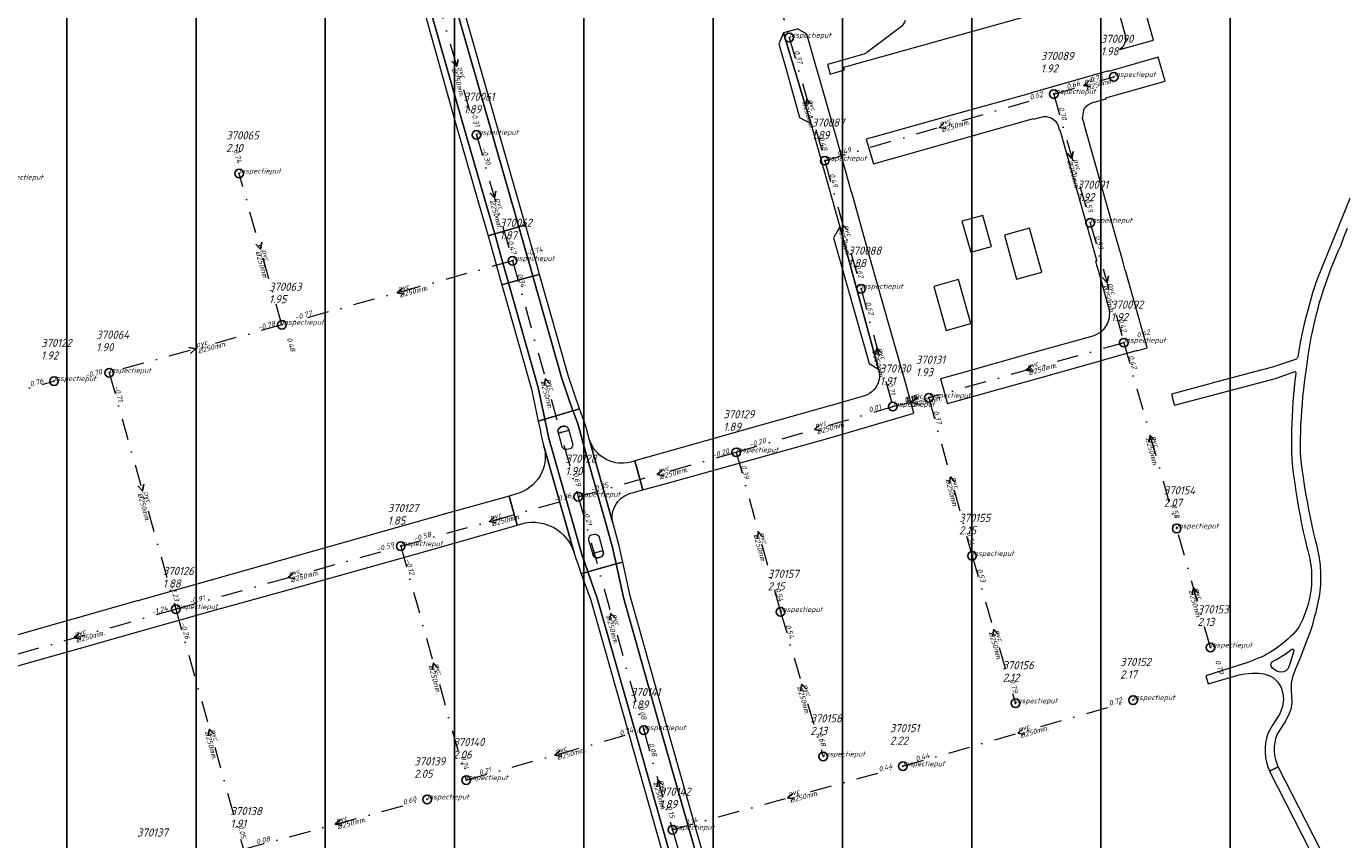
# Model space of a CAD drawing. Extents: x 148869 to 161638, y 453607 to 469810.
# Tile 539 of 656: x 156708 to 157014, y 462894 to 463083. Entities that reach past the tile are written whole.
import ezdxf

# ---------------------------------------------------------------- set-up
doc = ezdxf.new("R2010")
doc.units = 0
doc.header["$PDMODE"] = 32
doc.header["$PDSIZE"] = 2
doc.linetypes.add('RI-VWA', pattern=[11, 5, -3, 0, -3])
doc.layers.get('0').update_dxf_attribs({"linetype": 'CONTINUOUS'})
doc.layers.get('DEFPOINTS').update_dxf_attribs({"linetype": 'CONTINUOUS'})
doc.layers.add('2024 hatch', color=160, linetype='CONTINUOUS')
for name, color, linetype, lineweight in [('B-OI-RI-STROOMRICHTING-S', 252, 'CONTINUOUS', 25), ('B-OI-RI-VWA-BOB-T18', 34, 'CONTINUOUS', 18), ('B-OI-RI-VWA-DIAMETER-T18', 34, 'CONTINUOUS', 18), ('B-OI-RI-VWA-MATERIAAL-T18', 34, 'CONTINUOUS', 18), ('B-OI-RI-VWA_PUTDEKSELHOOGTE-T25', 34, 'CONTINUOUS', 25), ('B-OI-RI-VWA_PUTNUMMER-T25', 34, 'CONTINUOUS', 25), ('B-OI-RI-VWA_RIOOLPUT-S', 34, 'CONTINUOUS', 25), ('B-OI-RI-VWA_TRANSPORTLEIDING-G', 34, 'RI-VWA', 18), ('B-RO-VH-VERHARDING_ASFALT-GV', 251, 'CONTINUOUS', 18), ('B-RO-VH-VERHARDING_TEGEL_RUBBER-GV', 251, 'CONTINUOUS', 18)]:
    doc.layers.add(name, color=color, linetype=linetype, lineweight=lineweight)
doc.styles.add('NLCS-ISO-M500-T18_CURSIEF', font='NLCS-ISO.ttf', dxfattribs={"oblique": 15, "height": 0.9})
doc.styles.add('NLCS-ISO-M750-T25_CURSIEF', font='NLCS-ISO.ttf', dxfattribs={"oblique": 15, "height": 1.875})

# ---------------------------------------------------------------- blocks, each defined once
blk = doc.blocks.new('ACMAP_ANN_TEMPLATE_vwa-diam')
at = {"color": 0, "linetype": 'ByBlock', "style": 'NLCS-ISO-M500-T18_CURSIEF', "oblique": 15}
blk.add_attdef('vwa-diam', (0.3, -1.3), '', height=1.2, dxfattribs=at)
blk = doc.blocks.new('ACMAP_ANN_TEMPLATE_vwa-materiaal')
at = {"color": 0, "linetype": 'ByBlock', "style": 'NLCS-ISO-M500-T18_CURSIEF', "oblique": 15}
blk.add_attdef('vwa-mat', (0.3, 0.2), '', height=1.2, dxfattribs=at)
blk = doc.blocks.new('ACMAP_ANN_TEMPLATE_vwa-nap-l')
at = {"color": 0, "linetype": 'ByBlock', "style": 'NLCS-ISO-M500-T18_CURSIEF', "oblique": 15}
blk.add_attdef('vwa-nap-l', (3.3, 0.2), '', height=1.2, dxfattribs=at)
blk = doc.blocks.new('ACMAP_ANN_TEMPLATE_vwa-nap-r')
at = {"color": 0, "linetype": 'ByBlock', "style": 'NLCS-ISO-M500-T18_CURSIEF', "oblique": 15}
blk.add_attdef('vwa-nap-r', (-5.6, 0.2), '', height=1.2, dxfattribs=at)
blk = doc.blocks.new('ACMAP_ANN_TEMPLATE_type knoop')
at = {"layer": 'DEFPOINTS', "style": 'NLCS-ISO-M500-T18_CURSIEF', "oblique": 15}
blk.add_attdef('type_knoop', (0, 0), '', height=1.2, dxfattribs=at)
blk = doc.blocks.new('ACMAP_ANN_TEMPLATE_vwa-puth')
at = {"color": 0, "linetype": 'ByBlock', "style": 'NLCS-ISO-M750-T25_CURSIEF', "oblique": 15}
blk.add_attdef('vwa-puth', (-3, 5), '', height=1.88, dxfattribs=at)
blk = doc.blocks.new('ACMAP_ANN_TEMPLATE_vwa-putnr')
at = {"color": 0, "linetype": 'ByBlock', "style": 'NLCS-ISO-M750-T25_CURSIEF', "oblique": 15}
blk.add_attdef('vaw-putnr', (-3, 7.9), '', height=1.88, dxfattribs=at)

msp = doc.modelspace()

# ---------------------------------------------------------------- hatches: boundary and pattern name
at = {"layer": '2024 hatch'}
h = msp.add_hatch(dxfattribs=at)
h.set_pattern_fill('ANSI31', color=256, scale=29.988, angle=45)
h.set_pattern_definition([(90, (0, 0), (-29.988, 0), [])])
h.paths.add_polyline_path([(155468.24, 462509.2), (155430.3, 462608.99), (155317.39, 462696.7), (155326.79, 462885.8), (155421.55, 463128.67), (155681.88, 463221.51), (155808.81, 463270.9), (155858.2, 463353.96), (156235.32, 463468.35), (156395.06, 463466.8), (156874.43, 463576.88), (157060.31, 463303.94), (157149.74, 462870.77), (157067.92, 462815.11), (157047.81, 462789.79), (157071.17, 462711.57), (156936.5, 462350.7), (156856.27, 462251.62), (156803.36, 462113.22), (156627.76, 461893.96), (156524.84, 461717.19), (156312.22, 461660.25), (156176.03, 461568.49), (155937.87, 461968.15)])

# ---------------------------------------------------------------- linework, layer by layer
at = {"layer": 'B-OI-RI-STROOMRICHTING-S', "color": 251}
for points in [[(156808.07, 463074.96), (156807.77, 463073.38), (156806.67, 463074.56)], [(156954.4, 463070.02), (156953.21, 463068.93), (156954.8, 463068.63)], [(156890.1, 463064.57), (156889.01, 463065.75), (156888.71, 463064.17)], [(156920.86, 463060.3), (156919.68, 463059.2), (156921.27, 463058.92)], [(156950.79, 463053.59), (156950.48, 463052.01), (156949.39, 463053.19)], [(156816.83, 463044.43), (156816.54, 463042.84), (156815.45, 463044.03)], [(156898.42, 463035.42), (156897.33, 463036.61), (156897.04, 463035.03)], [(156762.55, 463032.52), (156762.26, 463030.94), (156761.17, 463032.13)], [(156958.92, 463024.73), (156958.61, 463023.15), (156957.52, 463024.34)], [(156795.17, 463021.88), (156793.98, 463020.8), (156795.55, 463020.49)], [(156745.61, 463008.12), (156747.18, 463007.81), (156745.99, 463006.73)], [(156906.3, 463006.87), (156905.23, 463008.07), (156904.92, 463006.49)], [(156941.07, 463003.91), (156939.89, 463002.83), (156941.46, 463002.53)], [(156829.42, 462999.66), (156828.35, 463000.85), (156828.04, 462999.27)], [(156914.42, 462996.54), (156913.1, 462995.41), (156914.8, 462995.02)], [(156891.95, 462990.18), (156890.77, 462989.09), (156892.36, 462988.8)], [(156969.73, 462986.49), (156968.64, 462987.68), (156968.33, 462986.1)], [(156855.48, 462979.71), (156854.29, 462978.63), (156855.88, 462978.33)], [(156735.17, 462976.39), (156734.88, 462974.81), (156733.79, 462976)], [(156923.35, 462976.89), (156922.27, 462978.08), (156921.96, 462976.51)], [(156816.55, 462968.82), (156815.36, 462967.74), (156816.95, 462967.44)], [(156878.83, 462964.06), (156877.76, 462965.26), (156877.45, 462963.68)], [(156769.88, 462955.78), (156768.67, 462954.7), (156770.27, 462954.39)], [(156979.77, 462951.12), (156978.67, 462952.31), (156978.38, 462950.73)], [(156844.64, 462945.2), (156843.55, 462946.4), (156843.24, 462944.81)], [(156720.17, 462941.78), (156718.98, 462940.69), (156720.57, 462940.39)], [(156933.42, 462941.46), (156932.33, 462942.64), (156932.05, 462941.05)], [(156803.45, 462933.66), (156802.36, 462934.85), (156802.05, 462933.27)], [(156888.93, 462928.78), (156887.83, 462929.96), (156887.55, 462928.38)], [(156751.52, 462918.33), (156750.45, 462919.52), (156750.14, 462917.94)], [(156939.12, 462919.69), (156937.95, 462918.6), (156939.52, 462918.31)], [(156831.73, 462914.59), (156830.55, 462913.51), (156832.12, 462913.2)], [(156855.55, 462906.57), (156854.46, 462907.75), (156854.17, 462906.17)], [(156885.71, 462904.63), (156884.52, 462903.55), (156886.1, 462903.24)], [(156780.79, 462898.52), (156779.58, 462897.44), (156781.17, 462897.13)]]:
    msp.add_lwpolyline(points, dxfattribs=at)
at = {"layer": 'B-OI-RI-VWA_RIOOLPUT-S'}
for p in [(156884.9, 463080.03), (156960.18, 463070.92), (156946.26, 463066.94), (156812.36, 463057.47), (156893.12, 463051.47), (156757.28, 463048.5), (156954.72, 463037.07), (156820.72, 463028.22), (156901.55, 463021.75), (156767.23, 463013.38), (156962.51, 463009.23), (156714.35, 463000.32), (156727.15, 463002.24), (156908.93, 462994.39), (156917.26, 462996.43), (156872.62, 462983.78), (156835.97, 462973.48), (156974.77, 462966.13), (156794.77, 462962.01), (156927.3, 462959.74), (156742.6, 462947.38), (156882.89, 462946.74), (156982.6, 462938.49), (156937.37, 462925.53), (156964.65, 462926.28), (156851.14, 462919.31), (156892.79, 462913.18), (156911.25, 462910.92), (156809.96, 462907.7), (156800.89, 462903.23), (156857.8, 462896.19)]:
    msp.add_point(p, dxfattribs=at)
at = {"layer": 'B-OI-RI-VWA_TRANSPORTLEIDING-G', "color": 251}
for p, q in [((156876.26, 463110.27), (156884.9, 463080.03)), ((156803.19, 463089.29), (156812.36, 463057.47)), ((156884.9, 463080.03), (156893.12, 463051.47)), ((156946.26, 463066.94), (156960.18, 463070.92)), ((156893.12, 463051.47), (156946.26, 463066.94)), ((156946.26, 463066.94), (156954.72, 463037.07)), ((156812.36, 463057.47), (156820.72, 463028.22)), ((156893.12, 463051.47), (156901.55, 463021.75)), ((156767.23, 463013.38), (156757.28, 463048.5)), ((156954.72, 463037.07), (156962.51, 463009.23)), ((156820.72, 463028.22), (156767.23, 463013.38)), ((156820.72, 463028.22), (156835.97, 462973.48)), ((156901.55, 463021.75), (156908.93, 462994.39)), ((156767.23, 463013.38), (156727.15, 463002.24)), ((156962.51, 463009.23), (156917.26, 462996.43)), ((156962.51, 463009.23), (156974.77, 462966.13)), ((156727.15, 463002.24), (156742.6, 462947.38)), ((156679.57, 462990.55), (156714.35, 463000.32)), ((156908.93, 462994.39), (156917.26, 462996.43)), ((156917.26, 462996.43), (156927.3, 462959.74)), ((156872.62, 462983.78), (156908.93, 462994.39)), ((156835.97, 462973.48), (156872.62, 462983.78)), ((156872.62, 462983.78), (156882.89, 462946.74)), ((156794.77, 462962.01), (156835.97, 462973.48)), ((156835.97, 462973.48), (156851.14, 462919.31)), ((156982.6, 462938.49), (156974.77, 462966.13)), ((156742.6, 462947.38), (156794.77, 462962.01)), ((156794.77, 462962.01), (156809.96, 462907.7)), ((156927.3, 462959.74), (156937.37, 462925.53)), ((156695.37, 462934), (156742.6, 462947.38)), ((156742.6, 462947.38), (156758.29, 462891.66)), ((156882.89, 462946.74), (156892.79, 462913.18)), ((156911.25, 462910.92), (156964.65, 462926.28)), ((156809.96, 462907.7), (156851.14, 462919.31)), ((156851.14, 462919.31), (156857.8, 462896.19)), ((156857.8, 462896.19), (156911.25, 462910.92)), ((156758.29, 462891.66), (156800.89, 462903.23)), ((156857.8, 462896.19), (156864.47, 462873))]:
    msp.add_line(p, q, dxfattribs=at)
at = {"layer": 'B-RO-VH-VERHARDING_ASFALT-GV', "flags": 128}
for points in [[(156823.71, 463036.58), (156823.45, 463037.49), (156811.83, 463078.11), (156798.94, 463123.31), (156798.47, 463130.71), (156797.93, 463137.36), (156794.32, 463150.35), (156790.04, 463155.91), (156789.49, 463157.83), (156787.95, 463157.39), (156788.51, 463155.47), (156790.73, 463147.45)], [(156782.22, 463155.77), (156780.68, 463155.33), (156782.65, 463148.37), (156782.7, 463139.02), (156786.01, 463127.64), (156790.08, 463122.05), (156793.77, 463109.32), (156795.04, 463104.91), (156807.44, 463060.47), (156812.83, 463041.72), (156815.08, 463034.04), (156816.61, 463034.49), (156814.37, 463042.16), (156808.98, 463060.91), (156800.63, 463090.21), (156791.36, 463123.87)], [(156793.51, 463137.93), (156797.4, 463122.87), (156810.3, 463077.67), (156822.17, 463036.14), (156822.17, 463036.12), (156823.71, 463036.58)], [(156800.63, 463090.21), (156808.98, 463060.91), (156814.37, 463042.16), (156816.61, 463034.49), (156822.17, 463036.12), (156822.17, 463036.14), (156810.3, 463077.67), (156797.4, 463122.87)], [(156902.17, 463076.17), (156893.78, 463073.76), (156894.4, 463071.56), (156897.47, 463072.44), (156897.72, 463072.52), (156897.55, 463073.14), (156958.03, 463090.11), (156958.16, 463089.63)], [(156961.62, 463077.31), (156969.41, 463079.42), (156968.56, 463082.46), (156967.71, 463085.49), (156966.87, 463088.53), (156966.02, 463091.56)], [(156960.94, 463087.34), (156962.81, 463080.59)], [(156902.37, 462996.86), (156897.03, 462995.35), (156896.78, 462995.27), (156874.21, 462988.89), (156868.58, 462987.3), (156849.06, 462981.77), (156850.94, 462975.07), (156856.37, 462976.52), (156868.05, 462979.76), (156879.94, 462983.15), (156894.1, 462987.08), (156910.94, 462992.02), (156913.83, 462992.84), (156911.93, 462999.67), (156911.39, 463001.6), (156910.38, 463005.12), (156904.77, 463024.91), (156903.39, 463029.86), (156899.4, 463044.05), (156899.38, 463044.11), (156898.83, 463046.09), (156895.68, 463057.3), (156895.3, 463058.65), (156893.99, 463063.26), (156889.31, 463079.77), (156889.02, 463080.85), (156886.98, 463082.03), (156886.95, 463082.04), (156883.55, 463081.16), (156889.91, 463060.08), (156896.64, 463036.08), (156905.62, 463003.08), (156905.76, 463002.63)], [(156910.94, 463082.6), (156902.93, 463076.58)], [(156955.6, 463065.04), (156958.4, 463065.82), (156958.34, 463066.02), (156972.07, 463069.91), (156970.5, 463075.46), (156962.76, 463073.27), (156958.97, 463072.2), (156958.95, 463072.29), (156947.87, 463069.16), (156943.25, 463067.86), (156943.16, 463067.84), (156943.18, 463067.76), (156941.65, 463067.34), (156940.44, 463067.01), (156923.16, 463062.2), (156907.24, 463057.71), (156902.78, 463056.45), (156904.44, 463050.71), (156904.45, 463050.71), (156924.41, 463056.37), (156941.55, 463061.29), (156941.6, 463061.09), (156942.16, 463061.27), (156943.33, 463061.6)], [(156967.96, 463008.04), (156967.95, 463008.09), (156962.89, 463026.01), (156962.85, 463026), (156962.45, 463027.51), (156962.02, 463028.96), (156961.2, 463031.93), (156961.21, 463031.93), (156961.15, 463032.15), (156953.3, 463059.91), (156953.36, 463059.93), (156952.96, 463061.24), (156953.29, 463063.49)], [(156947.25, 463059.6), (156947.54, 463058.59), (156947.64, 463058.62), (156956.25, 463028.16), (156955.96, 463028.16), (156956.2, 463027.25), (156956.6, 463025.84), (156958.73, 463018.14), (156958.86, 463017.67)], [(157014.95, 463042.72), (157007.2, 463023.58), (157006.74, 463022.17), (157006.3, 463020.76), (157005.88, 463019.35), (157005.47, 463017.92), (157005.08, 463016.5), (157004.72, 463015.07), (157004.37, 463013.63), (157004.04, 463012.19), (157003.73, 463010.74), (157003.45, 463009.29), (157003.17, 463007.84), (157002.92, 463006.38), (157002.93, 463006.23), (157002.92, 463006.07), (157002.88, 463005.92), (157002.82, 463005.78), (157002.74, 463005.65), (157002.64, 463005.52), (157002.53, 463005.42), (156996.98, 463003.53), (156996.08, 463003.29), (156996.07, 463003.33), (156995.27, 463003.1), (156994.31, 463002.83), (156983.56, 463000), (156981.27, 462999.4), (156973.54, 462997.28), (156974.13, 462995.19), (156974.27, 462994.71), (156997.71, 463000.88), (157002.25, 463002.52), (157002.32, 463002.48), (157002.39, 463002.1), (157002.19, 463000.45), (157002.02, 462998.79), (157001.87, 462997.14), (157001.74, 462995.48), (157001.63, 462993.82), (157001.54, 462992.16), (157001.47, 462990.5), (157001.43, 462988.83), (157001.4, 462987.17), (157001.4, 462985.51), (157001.42, 462983.84), (157001.46, 462982.18), (157001.67, 462980.3), (157001.9, 462978.42), (157002.15, 462976.54), (157002.43, 462974.67), (157002.73, 462972.8), (157003.05, 462970.93), (157003.39, 462969.07), (157003.76, 462967.21), (157004.14, 462965.35), (157004.55, 462963.5), (157004.98, 462961.66), (157005.18, 462961.01), (157005.36, 462960.35), (157005.51, 462959.69), (157005.65, 462959.02), (157005.77, 462958.35), (157005.87, 462957.68), (157005.95, 462957), (157006.01, 462956.32), (157006.05, 462955.64), (157006.07, 462954.96), (157006.07, 462954.28), (157006.05, 462953.6), (157006.01, 462952.92), (157005.95, 462952.24), (157005.87, 462951.57), (157005.77, 462950.89), (157005.65, 462950.22), (157005.51, 462949.56), (157005.35, 462948.89), (157005.17, 462948.24), (157004.98, 462947.59), (157004.76, 462946.94), (157004.52, 462946.3), (157004.27, 462945.67), (157004, 462945.05), (157003.71, 462944.43), (157003.4, 462943.82), (157003.07, 462943.23), (157002.73, 462942.64), (157002.22, 462942.08), (157001.69, 462941.53), (157001.15, 462941), (157000.6, 462940.48), (157000.03, 462939.98), (156999.45, 462939.49), (156998.86, 462939.02), (156998.26, 462938.56), (156997.64, 462938.12), (156997.01, 462937.7), (156996.37, 462937.29), (156995.72, 462936.91), (156995.06, 462936.53), (156994.37, 462936.26), (156993.67, 462935.97), (156992.94, 462935.67), (156992.32, 462935.41), (156991.64, 462935.15), (156990.92, 462934.88), (156990.76, 462934.83), (156981.51, 462931.92)], [(156998.12, 462918.31), (156999.75, 462920.91), (157000.83, 462923), (157001.38, 462924.5), (157001.54, 462925.77), (157001.46, 462927.07), (157001.44, 462928.67), (157001.42, 462930.17), (157001.75, 462931.69), (157002.42, 462933.61), (157003.57, 462936.29), (157004.57, 462938.99), (157005.78, 462942.23), (157006.35, 462943.82), (157006.76, 462945.49), (157006.93, 462946.05), (157007.09, 462946.62), (157007.23, 462947.19), (157007.35, 462947.77), (157007.53, 462948.52), (157007.69, 462949.28), (157007.83, 462950.04), (157007.95, 462950.81), (157008.05, 462951.58), (157008.13, 462952.35), (157008.18, 462953.12), (157008.22, 462953.9), (157008.24, 462954.67), (157008.23, 462955.45), (157008.21, 462956.23), (157008.16, 462957), (157008.1, 462957.77), (157008.01, 462958.54), (157007.9, 462959.31), (157007.77, 462960.08), (157007.62, 462960.84), (157007.45, 462961.59), (157007.27, 462962.35), (157007.05, 462963.09), (157006.62, 462964.94), (157006.2, 462966.79), (157005.81, 462968.65), (157005.44, 462970.51), (157005.09, 462972.38), (157004.76, 462974.25), (157004.46, 462976.12), (157004.17, 462978), (157003.91, 462979.88), (157003.67, 462981.77), (157003.46, 462983.65), (157003.46, 462985.29), (157003.49, 462986.93), (157003.54, 462988.57), (157003.6, 462990.2), (157003.69, 462991.84), (157003.8, 462993.47), (157003.92, 462995.11), (157004.07, 462996.74), (157004.24, 462998.37), (157004.43, 463000), (157004.64, 463001.62), (157004.87, 463003.24), (157005.12, 463004.86), (157005.31, 463006.25), (157005.52, 463007.64), (157005.75, 463009.02), (157006, 463010.4), (157006.27, 463011.77), (157006.56, 463013.15), (157006.87, 463014.51), (157007.21, 463015.87), (157007.56, 463017.23), (157007.94, 463018.58), (157008.33, 463019.92), (157008.75, 463021.26), (157009.19, 463022.59), (157009.65, 463023.92), (157010.12, 463025.23), (157010.62, 463026.54), (157011.14, 463027.85), (157011.68, 463029.14), (157012.24, 463030.43), (157012.82, 463031.7), (157013.58, 463033.75), (157014.37, 463035.79)], [(156955.34, 463010.76), (156942.2, 463007.07), (156924.76, 463002.18), (156920.02, 463000.86), (156919.96, 463000.86), (156921.58, 462995.07), (156921.61, 462995.08), (156943.85, 463001.31), (156957.91, 463005.25), (156958.87, 463005.52), (156965.48, 463007.38), (156965.74, 463007.45), (156967.94, 463008.03), (156967.96, 463008.04)], [(156829.22, 462986.79), (156836.55, 462960.88), (156836.87, 462959.87), (156837.38, 462958.39), (156838.17, 462956.12), (156838.21, 462956.02), (156844.74, 462957.87), (156844.72, 462957.97), (156844.21, 462960.33), (156843.92, 462961.72), (156842.56, 462966.52), (156837.06, 462986.17), (156836.27, 462989.06), (156835.68, 462990.89), (156834.75, 462993.35), (156834.73, 462993.44), (156828.22, 462991.48), (156828.24, 462991.36), (156828.78, 462988.95)], [(156844.03, 462967.24), (156843.99, 462967.38), (156838.6, 462986.6), (156837.8, 462989.52), (156837.2, 462991.41), (156836.26, 462993.9), (156834.73, 462993.44), (156834.75, 462993.35), (156835.68, 462990.89), (156836.27, 462989.06), (156837.06, 462986.17), (156842.56, 462966.52), (156843.92, 462961.72), (156844.21, 462960.33), (156844.72, 462957.97), (156844.74, 462957.87), (156846.28, 462958.3), (156845.77, 462960.66), (156845.48, 462962.1), (156844.1, 462966.96)], [(156828.78, 462988.95), (156828.24, 462991.36), (156828.22, 462991.48), (156826.68, 462991.02), (156827.2, 462988.68)], [(156831.34, 462988.21), (156833.77, 462988.93), (156833.71, 462989.14)], [(156832.49, 462989.82), (156831.97, 462989.69)], [(156831.97, 462989.69), (156832.49, 462989.82)], [(156833.71, 462989.14), (156833.77, 462988.93), (156834.57, 462986.11)], [(156827.77, 462986.07), (156828, 462985.19), (156828, 462985.18), (156835.01, 462960.44), (156835.02, 462960.42), (156835.02, 462960.41), (156835.35, 462959.36), (156835.87, 462957.86), (156836.67, 462955.59), (156838.21, 462956.02), (156838.17, 462956.12), (156837.38, 462958.39), (156836.87, 462959.87), (156836.55, 462960.88), (156829.22, 462986.79)], [(156831.29, 462988.41), (156831.34, 462988.21)], [(156832.26, 462985), (156832.14, 462985.41), (156831.34, 462988.21), (156831.29, 462988.41)], [(156834.57, 462986.11), (156834.66, 462985.78)], [(156838.6, 462986.6), (156843.99, 462967.38)], [(156835.01, 462960.44), (156828, 462985.18)], [(156834, 462984.56), (156833.34, 462984.41)], [(156848.43, 462974.35), (156850.94, 462975.07), (156849.06, 462981.77), (156848.13, 462981.51), (156847.32, 462981.36), (156846.49, 462981.26)], [(156753.22, 462947.59), (156753.26, 462947.6), (156769.84, 462952.18), (156802.62, 462961.38), (156821.76, 462966.87), (156819.91, 462973.59), (156806.21, 462969.81), (156751.56, 462954.32)], [(156822.39, 462974.38), (156821.44, 462974.03), (156819.91, 462973.59)], [(156819.91, 462973.59), (156821.76, 462966.87), (156823.67, 462967.39), (156824.21, 462967.49)], [(156839.06, 462964.63), (156839.69, 462964.78)], [(156840.79, 462964.16), (156840.89, 462963.79), (156841.7, 462960.95), (156841.77, 462960.69)], [(156839.39, 462960.08), (156839.34, 462960.26), (156838.52, 462963.11), (156838.4, 462963.55)], [(156841.77, 462960.69), (156841.7, 462960.95), (156839.34, 462960.26)], [(156839.34, 462960.26), (156839.39, 462960.08)], [(156840.59, 462959.28), (156841.03, 462959.42)], [(156841.03, 462959.42), (156840.59, 462959.28)], [(156750.48, 462954.02), (156742.03, 462951.64), (156733.78, 462949.32), (156733.64, 462949.28), (156688.25, 462936.38), (156658.26, 462927.93), (156659.8, 462921.22), (156720.22, 462938.23), (156736.53, 462942.91), (156743.92, 462944.98), (156753.22, 462947.59)], [(156981.51, 462931.92), (156982.06, 462930.03), (156989.26, 462932.15), (156990.49, 462932.34), (156991.38, 462932.42), (156992.29, 462932.5), (156993.75, 462932.55), (156995.01, 462932.33), (156996.37, 462931.9), (156997.23, 462931.46), (156998.22, 462930.43), (156998.99, 462929.17), (156999.39, 462927.79), (156999.54, 462926.45), (156999.32, 462924.8), (156998.71, 462923.1), (156997.01, 462920.46), (156995.94, 462918.51)], [(156996.3, 462909.75), (156998.35, 462910.79)]]:
    msp.add_lwpolyline(points, dxfattribs=at)
at = {"layer": 'B-RO-VH-VERHARDING_ASFALT-GV'}
for points in [[(156911.81, 463083.98, -0.088422), (156910.94, 463082.6)], [(156962.81, 463080.59, -0.209464), (156962.41, 463078.14)], [(156962.41, 463078.14, -0.093026), (156961.62, 463077.31)], [(156902.93, 463076.58, -0.085994), (156902.17, 463076.17)], [(156953.29, 463063.49, -0.187194), (156955.6, 463065.04)], [(156943.33, 463061.6, -0.399108), (156947.25, 463059.6)], [(156958.86, 463017.67, -0.425621), (156955.34, 463010.76)], [(156905.76, 463002.63, -0.106161), (156905.7, 463000.49)], [(156905.7, 463000.49, -0.256759), (156902.37, 462996.86)], [(156827.2, 462988.68, 0.040701), (156827.77, 462986.07)], [(156828.78, 462988.95, 0.037492), (156829.22, 462986.79)], [(156829.22, 462986.79, -0.037492), (156828.78, 462988.95)], [(156831.97, 462989.69, 0.4081), (156831.29, 462988.41)], [(156831.29, 462988.41, -0.4081), (156831.97, 462989.69)], [(156833.71, 462989.14, 0.4149), (156832.49, 462989.82)], [(156832.49, 462989.82, -0.4149), (156833.71, 462989.14)], [(156834.66, 462985.78, -0.355689), (156834, 462984.56)], [(156841.94, 462982.42, -0.174916), (156838.6, 462986.6)], [(156828, 462985.18, -0.172563), (156827.53, 462979.17)], [(156833.34, 462984.41, -0.358251), (156832.26, 462985)], [(156846.49, 462981.26, -0.152536), (156841.94, 462982.42)], [(156827.53, 462979.17, -0.202904), (156822.39, 462974.38)], [(156844.82, 462971.89, -0.195189), (156848.43, 462974.35)], [(156843.99, 462967.38, -0.205461), (156844.82, 462971.89)], [(156824.21, 462967.49, -0.185175), (156831.2, 462965.72)], [(156844.1, 462966.96, -0.028858), (156844.03, 462967.24)], [(156831.2, 462965.72, -0.166238), (156835.01, 462960.44)], [(156838.4, 462963.55, -0.36667), (156839.06, 462964.63)], [(156839.69, 462964.78, -0.342289), (156840.79, 462964.16)], [(156839.39, 462960.08, 0.431099), (156840.59, 462959.28)], [(156840.59, 462959.28, -0.431099), (156839.39, 462960.08)], [(156841.03, 462959.42, 0.409636), (156841.77, 462960.69)], [(156841.77, 462960.69, -0.409636), (156841.03, 462959.42)], [(156751.56, 462954.32, -0.051649), (156750.48, 462954.02)], [(156995.94, 462918.51, 0.19094), (156996.3, 462909.75)], [(156998.35, 462910.79, -0.207742), (156998.12, 462918.31)]]:
    msp.add_lwpolyline(points, format="xyb", dxfattribs=at)
at = {"layer": 'B-RO-VH-VERHARDING_ASFALT-GV', "flags": 128}
for points in [[(156889.91, 463060.08), (156883.55, 463081.16), (156882.48, 463078.59), (156884.26, 463072.41), (156887.31, 463061.52)], [(156818.26, 463022.69), (156819.8, 463023.11), (156819.8, 463023.13), (156819.17, 463025.27), (156818.25, 463028.52), (156817.28, 463031.97), (156816.62, 463034.47), (156816.61, 463034.49), (156815.08, 463034.04), (156815.74, 463031.55), (156817.63, 463024.83)], [(156822.17, 463036.12), (156816.61, 463034.49), (156816.62, 463034.47), (156817.28, 463031.97), (156818.25, 463028.52), (156819.17, 463025.27), (156819.8, 463023.13), (156819.8, 463023.11), (156825.43, 463024.66), (156824.78, 463026.92), (156823.88, 463030.1), (156822.88, 463033.63)], [(156823.71, 463036.58), (156822.17, 463036.12), (156822.88, 463033.63), (156823.88, 463030.1), (156824.78, 463026.92), (156825.43, 463024.66), (156826.97, 463025.09), (156826.32, 463027.36), (156824.42, 463034.07)], [(156905.62, 463003.08), (156896.64, 463036.08), (156895.19, 463033.59), (156903.43, 463004.37)], [(156819.8, 463023.11), (156818.26, 463022.69), (156825.09, 462998.46), (156826.68, 462991.02), (156828.22, 462991.48), (156826.65, 462998.85)], [(156819.8, 463023.11), (156826.65, 462998.85), (156828.22, 462991.48), (156834.73, 462993.44), (156832.15, 463000.93), (156825.43, 463024.65), (156825.43, 463024.66)], [(156836.26, 462993.9), (156833.68, 463001.41), (156826.97, 463025.09), (156825.43, 463024.66), (156825.43, 463024.65), (156832.15, 463000.93), (156834.73, 462993.44)], [(156872, 462859.54), (156873.54, 462859.97), (156872.47, 462863.77), (156866.98, 462883.37), (156856.37, 462920.8), (156847.97, 462950.45), (156846.28, 462958.3), (156844.74, 462957.87), (156846.42, 462950.06), (156854.83, 462920.36), (156865.45, 462882.93), (156870.97, 462863.19)], [(156864.86, 462857.54), (156866.4, 462857.97), (156865.32, 462861.8), (156859.64, 462881.9), (156849.21, 462918.77), (156840.38, 462949.95), (156838.21, 462956.02), (156836.67, 462955.59), (156838.85, 462949.46), (156847.67, 462918.33), (156858.1, 462881.46)], [(156854.83, 462920.36), (156846.42, 462950.06), (156844.74, 462957.87), (156838.21, 462956.02), (156840.38, 462949.95), (156849.21, 462918.77), (156859.64, 462881.9), (156865.32, 462861.8), (156870.97, 462863.19), (156865.45, 462882.93)], [(156997.02, 462935.21), (156997.9, 462935.67), (157000.18, 462937.1), (157001.5, 462938.09), (157001.77, 462938.07), (157001.95, 462937.94), (157001.95, 462937.7), (157001.52, 462936.18), (157001.05, 462934.65), (157000.62, 462933.64), (157000.18, 462933.13), (156999.63, 462932.86), (156999, 462932.77), (156998.47, 462932.8), (156998, 462932.97), (156997.02, 462933.68), (156996.69, 462934.11), (156996.64, 462934.54), (156996.73, 462934.9)], [(156998.35, 462910.79), (156996.3, 462909.75), (157007.66, 462887.51), (157009.71, 462888.55)]]:
    msp.add_lwpolyline(points, close=True, dxfattribs=at)
at = {"layer": 'B-RO-VH-VERHARDING_TEGEL_RUBBER-GV', "flags": 128}
for points in [[(156931.82, 463031.55), (156929.79, 463038.77), (156924.97, 463037.43), (156927.01, 463030.22)], [(156937.64, 463023.98), (156943.47, 463025.63), (156940.67, 463035.81), (156934.82, 463034.19)], [(156921.28, 463012.08), (156927.05, 463013.71), (156924.2, 463023.91), (156918.42, 463022.28)]]:
    msp.add_lwpolyline(points, close=True, dxfattribs=at)

# ---------------------------------------------------------------- block references
at = {"layer": 'B-OI-RI-VWA-BOB-T18', "color": 251}
for name, p, rotation, values in [('ACMAP_ANN_TEMPLATE_vwa-nap-l', (156884.9, 463080.03), 286.0566188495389, {'vwa-nap-l': '0.37'}), ('ACMAP_ANN_TEMPLATE_vwa-nap-r', (156960.18, 463070.92), 15.95626796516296, {'vwa-nap-r': '0.75'}), ('ACMAP_ANN_TEMPLATE_vwa-nap-l', (156946.26, 463066.94), 15.95626796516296, {'vwa-nap-l': '0.66'}), ('ACMAP_ANN_TEMPLATE_vwa-nap-r', (156946.26, 463066.94), 16.23121830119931, {'vwa-nap-r': '0.62'}), ('ACMAP_ANN_TEMPLATE_vwa-nap-r', (156812.36, 463057.47), 286.076110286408, {'vwa-nap-r': '-0.31'}), ('ACMAP_ANN_TEMPLATE_vwa-nap-l', (156946.26, 463066.94), 285.8135709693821, {'vwa-nap-l': '0.70'}), ('ACMAP_ANN_TEMPLATE_vwa-nap-r', (156893.12, 463051.47), 286.0566188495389, {'vwa-nap-r': '0.48'}), ('ACMAP_ANN_TEMPLATE_vwa-nap-r', (156757.28, 463048.5), 285.818187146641, {'vwa-nap-r': '0.74'}), ('ACMAP_ANN_TEMPLATE_vwa-nap-l', (156812.36, 463057.47), 285.950570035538, {'vwa-nap-l': '-0.30'}), ('ACMAP_ANN_TEMPLATE_vwa-nap-l', (156893.12, 463051.47), 16.23121830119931, {'vwa-nap-l': '0.49'}), ('ACMAP_ANN_TEMPLATE_vwa-nap-l', (156893.12, 463051.47), 285.83584874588, {'vwa-nap-l': '0.49'}), ('ACMAP_ANN_TEMPLATE_vwa-nap-r', (156954.72, 463037.07), 285.8135709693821, {'vwa-nap-r': '0.59'}), ('ACMAP_ANN_TEMPLATE_vwa-nap-r', (156820.72, 463028.22), 285.950570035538, {'vwa-nap-r': '-0.47'}), ('ACMAP_ANN_TEMPLATE_vwa-nap-l', (156954.72, 463037.07), 285.6323222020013, {'vwa-nap-l': '0.59'}), ('ACMAP_ANN_TEMPLATE_vwa-nap-l', (156820.72, 463028.22), 15.50587836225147, {'vwa-nap-l': '-0.74'}), ('ACMAP_ANN_TEMPLATE_vwa-nap-r', (156901.55, 463021.75), 285.83584874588, {'vwa-nap-r': '0.62'}), ('ACMAP_ANN_TEMPLATE_vwa-nap-l', (156820.72, 463028.22), 285.5672891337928, {'vwa-nap-l': '0.34'}), ('ACMAP_ANN_TEMPLATE_vwa-nap-l', (156767.23, 463013.38), 15.53295817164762, {'vwa-nap-l': '-0.77'}), ('ACMAP_ANN_TEMPLATE_vwa-nap-l', (156901.55, 463021.75), 285.0955208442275, {'vwa-nap-l': '0.62'}), ('ACMAP_ANN_TEMPLATE_vwa-nap-r', (156767.23, 463013.38), 15.50587836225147, {'vwa-nap-r': '-0.78'}), ('ACMAP_ANN_TEMPLATE_vwa-nap-r', (156962.51, 463009.23), 285.6323222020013, {'vwa-nap-r': '0.42'}), ('ACMAP_ANN_TEMPLATE_vwa-nap-l', (156767.23, 463013.38), 285.818187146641, {'vwa-nap-l': '0.48'}), ('ACMAP_ANN_TEMPLATE_vwa-nap-l', (156962.51, 463009.23), 15.79477202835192, {'vwa-nap-l': '0.42'}), ('ACMAP_ANN_TEMPLATE_vwa-nap-l', (156962.51, 463009.23), 285.8786544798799, {'vwa-nap-l': '0.42'}), ('ACMAP_ANN_TEMPLATE_vwa-nap-r', (156714.35, 463000.32), 15.69050761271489, {'vwa-nap-r': '0.76'}), ('ACMAP_ANN_TEMPLATE_vwa-nap-r', (156727.15, 463002.24), 15.53295817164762, {'vwa-nap-r': '-0.70'}), ('ACMAP_ANN_TEMPLATE_vwa-nap-l', (156727.15, 463002.24), 285.7285976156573, {'vwa-nap-l': '-0.71'}), ('ACMAP_ANN_TEMPLATE_vwa-nap-r', (156908.93, 462994.39), 285.0955208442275, {'vwa-nap-r': '0.71'}), ('ACMAP_ANN_TEMPLATE_vwa-nap-r', (156908.93, 462994.39), 16.2886796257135, {'vwa-nap-r': '0.01'}), ('ACMAP_ANN_TEMPLATE_vwa-nap-r', (156917.26, 462996.43), 13.76078511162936, {'vwa-nap-r': '0.15'}), ('ACMAP_ANN_TEMPLATE_vwa-nap-r', (156917.26, 462996.43), 15.79477202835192, {'vwa-nap-r': '0.13'}), ('ACMAP_ANN_TEMPLATE_vwa-nap-l', (156908.93, 462994.39), 13.76078511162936, {'vwa-nap-l': '0.02'}), ('ACMAP_ANN_TEMPLATE_vwa-nap-l', (156917.26, 462996.43), 285.3039979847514, {'vwa-nap-l': '0.37'}), ('ACMAP_ANN_TEMPLATE_vwa-nap-l', (156872.62, 462983.78), 16.2886796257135, {'vwa-nap-l': '-0.20'}), ('ACMAP_ANN_TEMPLATE_vwa-nap-r', (156872.62, 462983.78), 15.6973190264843, {'vwa-nap-r': '-0.20'}), ('ACMAP_ANN_TEMPLATE_vwa-nap-l', (156872.62, 462983.78), 285.496981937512, {'vwa-nap-l': '0.39'}), ('ACMAP_ANN_TEMPLATE_vwa-nap-r', (156835.97, 462973.48), 285.5672891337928, {'vwa-nap-r': '0.69'}), ('ACMAP_ANN_TEMPLATE_vwa-nap-l', (156835.97, 462973.48), 15.6973190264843, {'vwa-nap-l': '-0.35'}), ('ACMAP_ANN_TEMPLATE_vwa-nap-r', (156835.97, 462973.48), 15.5570993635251, {'vwa-nap-r': '-0.36'}), ('ACMAP_ANN_TEMPLATE_vwa-nap-l', (156835.97, 462973.48), 285.6446003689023, {'vwa-nap-l': '-0.21'}), ('ACMAP_ANN_TEMPLATE_vwa-nap-r', (156974.77, 462966.13), 285.8786544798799, {'vwa-nap-r': '0.54'}), ('ACMAP_ANN_TEMPLATE_vwa-nap-r', (156974.77, 462966.13), 285.8166354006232, {'vwa-nap-r': '0.53'}), ('ACMAP_ANN_TEMPLATE_vwa-nap-l', (156794.77, 462962.01), 15.5570993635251, {'vwa-nap-l': '-0.58'}), ('ACMAP_ANN_TEMPLATE_vwa-nap-r', (156927.3, 462959.74), 285.3039979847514, {'vwa-nap-r': '0.54'}), ('ACMAP_ANN_TEMPLATE_vwa-nap-r', (156794.77, 462962.01), 15.66505625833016, {'vwa-nap-r': '-0.59'}), ('ACMAP_ANN_TEMPLATE_vwa-nap-l', (156794.77, 462962.01), 285.6258100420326, {'vwa-nap-l': '-0.12'}), ('ACMAP_ANN_TEMPLATE_vwa-nap-l', (156927.3, 462959.74), 286.4022340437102, {'vwa-nap-l': '0.53'}), ('ACMAP_ANN_TEMPLATE_vwa-nap-r', (156742.6, 462947.38), 285.7285976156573, {'vwa-nap-r': '-1.23'}), ('ACMAP_ANN_TEMPLATE_vwa-nap-r', (156882.89, 462946.74), 285.496981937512, {'vwa-nap-r': '0.54'}), ('ACMAP_ANN_TEMPLATE_vwa-nap-l', (156742.6, 462947.38), 15.66505625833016, {'vwa-nap-l': '-0.91'}), ('ACMAP_ANN_TEMPLATE_vwa-nap-r', (156742.6, 462947.38), 15.81713514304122, {'vwa-nap-r': '-1.24'}), ('ACMAP_ANN_TEMPLATE_vwa-nap-l', (156742.6, 462947.38), 285.7265032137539, {'vwa-nap-l': '-0.26'}), ('ACMAP_ANN_TEMPLATE_vwa-nap-l', (156882.89, 462946.74), 286.4357451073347, {'vwa-nap-l': '0.54'}), ('ACMAP_ANN_TEMPLATE_vwa-nap-l', (156982.6, 462938.49), 285.8166354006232, {'vwa-nap-l': '0.79'}), ('ACMAP_ANN_TEMPLATE_vwa-nap-r', (156937.37, 462925.53), 286.4022340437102, {'vwa-nap-r': '0.79'}), ('ACMAP_ANN_TEMPLATE_vwa-nap-r', (156851.14, 462919.31), 285.6446003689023, {'vwa-nap-r': '0.08'}), ('ACMAP_ANN_TEMPLATE_vwa-nap-r', (156964.65, 462926.28), 16.04737582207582, {'vwa-nap-r': '0.72'}), ('ACMAP_ANN_TEMPLATE_vwa-nap-r', (156851.14, 462919.31), 15.74489460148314, {'vwa-nap-r': '0.74'}), ('ACMAP_ANN_TEMPLATE_vwa-nap-r', (156892.79, 462913.18), 286.4357451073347, {'vwa-nap-r': '0.68'}), ('ACMAP_ANN_TEMPLATE_vwa-nap-l', (156851.14, 462919.31), 286.069695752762, {'vwa-nap-l': '0.08'}), ('ACMAP_ANN_TEMPLATE_vwa-nap-r', (156809.96, 462907.7), 285.6258100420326, {'vwa-nap-r': '0.24'}), ('ACMAP_ANN_TEMPLATE_vwa-nap-l', (156911.25, 462910.92), 16.04737582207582, {'vwa-nap-l': '0.44'}), ('ACMAP_ANN_TEMPLATE_vwa-nap-l', (156809.96, 462907.7), 15.74489460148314, {'vwa-nap-l': '0.21'}), ('ACMAP_ANN_TEMPLATE_vwa-nap-r', (156911.25, 462910.92), 15.40738985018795, {'vwa-nap-r': '0.44'}), ('ACMAP_ANN_TEMPLATE_vwa-nap-r', (156800.89, 462903.23), 15.19478461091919, {'vwa-nap-r': '0.60'}), ('ACMAP_ANN_TEMPLATE_vwa-nap-r', (156857.8, 462896.19), 286.069695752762, {'vwa-nap-r': '0.15'}), ('ACMAP_ANN_TEMPLATE_vwa-nap-r', (156758.29, 462891.66), 285.7265032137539, {'vwa-nap-r': '0.05'}), ('ACMAP_ANN_TEMPLATE_vwa-nap-l', (156857.8, 462896.19), 15.40738985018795, {'vwa-nap-l': '0.14'}), ('ACMAP_ANN_TEMPLATE_vwa-nap-l', (156758.29, 462891.66), 15.19478461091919, {'vwa-nap-l': '0.08'})]:
    msp.add_blockref(name, p, dxfattribs=dict(at, rotation=rotation)).add_auto_attribs(values)
at = {"layer": 'B-OI-RI-VWA-DIAMETER-T18', "color": 251}
for p, rotation in [((156807.77, 463073.38), 286.076110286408), ((156953.22, 463068.93), 15.95626796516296), ((156889.01, 463065.75), 286.0566188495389), ((156919.69, 463059.21), 16.23121830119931), ((156950.49, 463052.01), 285.8135709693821), ((156816.54, 463042.84), 285.950570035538), ((156897.33, 463036.61), 285.83584874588), ((156762.26, 463030.94), 285.818187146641), ((156793.98, 463020.8), 15.50587836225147), ((156958.61, 463023.15), 285.6323222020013), ((156747.19, 463007.81), 15.53295817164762), ((156905.24, 463008.07), 285.0955208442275), ((156939.89, 463002.83), 15.79477202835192), ((156828.35, 463000.85), 285.5672891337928), ((156913.1, 462995.41), 13.76078511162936), ((156890.77, 462989.09), 16.2886796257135), ((156968.64, 462987.68), 285.8786544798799), ((156854.3, 462978.63), 15.6973190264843), ((156922.28, 462978.09), 285.3039979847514), ((156734.88, 462974.81), 285.7285976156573), ((156815.37, 462967.74), 15.5570993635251), ((156877.76, 462965.26), 285.496981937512), ((156768.68, 462954.7), 15.66505625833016), ((156978.68, 462952.31), 285.8166354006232), ((156843.55, 462946.4), 285.6446003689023), ((156718.98, 462940.69), 15.81713514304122), ((156932.33, 462942.64), 286.4022340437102), ((156802.36, 462934.85), 285.6258100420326), ((156887.84, 462929.96), 286.4357451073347), ((156750.45, 462919.52), 285.7265032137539), ((156937.95, 462918.6), 16.04737582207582), ((156830.55, 462913.51), 15.74489460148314), ((156854.47, 462907.75), 286.069695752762), ((156884.52, 462903.55), 15.40738985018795), ((156779.59, 462897.44), 15.19478461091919)]:
    msp.add_blockref('ACMAP_ANN_TEMPLATE_vwa-diam', p, dxfattribs=dict(at, rotation=rotation)).add_auto_attribs({'vwa-diam': '%%c250mm.'})
at = {"layer": 'B-OI-RI-VWA-MATERIAAL-T18', "color": 251}
for p, rotation in [((156807.77, 463073.38), 286.076110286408), ((156953.22, 463068.93), 15.95626796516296), ((156889.01, 463065.75), 286.0566188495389), ((156919.69, 463059.21), 16.23121830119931), ((156950.49, 463052.01), 285.8135709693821), ((156816.54, 463042.84), 285.950570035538), ((156897.33, 463036.61), 285.83584874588), ((156762.26, 463030.94), 285.818187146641), ((156793.98, 463020.8), 15.50587836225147), ((156958.61, 463023.15), 285.6323222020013), ((156747.19, 463007.81), 15.53295817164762), ((156905.24, 463008.07), 285.0955208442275), ((156939.89, 463002.83), 15.79477202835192), ((156828.35, 463000.85), 285.5672891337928), ((156913.1, 462995.41), 13.76078511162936), ((156890.77, 462989.09), 16.2886796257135), ((156968.64, 462987.68), 285.8786544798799), ((156854.3, 462978.63), 15.6973190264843), ((156922.28, 462978.09), 285.3039979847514), ((156734.88, 462974.81), 285.7285976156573), ((156815.37, 462967.74), 15.5570993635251), ((156877.76, 462965.26), 285.496981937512), ((156768.68, 462954.7), 15.66505625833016), ((156978.68, 462952.31), 285.8166354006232), ((156843.55, 462946.4), 285.6446003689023), ((156718.98, 462940.69), 15.81713514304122), ((156932.33, 462942.64), 286.4022340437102), ((156802.36, 462934.85), 285.6258100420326), ((156887.84, 462929.96), 286.4357451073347), ((156750.45, 462919.52), 285.7265032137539), ((156937.95, 462918.6), 16.04737582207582), ((156830.55, 462913.51), 15.74489460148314), ((156854.47, 462907.75), 286.069695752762), ((156884.52, 462903.55), 15.40738985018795), ((156779.59, 462897.44), 15.19478461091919)]:
    msp.add_blockref('ACMAP_ANN_TEMPLATE_vwa-materiaal', p, dxfattribs=dict(at, rotation=rotation)).add_auto_attribs({'vwa-mat': 'pvc'})
at = {"layer": 'B-OI-RI-VWA_PUTDEKSELHOOGTE-T25', "color": 251}
for p, values in [((156960.18, 463070.92), {'vwa-puth': '1.98'}), ((156946.26, 463066.94), {'vwa-puth': '1.92'}), ((156812.36, 463057.47), {'vwa-puth': '1.89'}), ((156893.12, 463051.47), {'vwa-puth': '1.89'}), ((156757.28, 463048.5), {'vwa-puth': '2.10'}), ((156954.72, 463037.07), {'vwa-puth': '1.92'}), ((156820.72, 463028.22), {'vwa-puth': '1.87'}), ((156901.55, 463021.75), {'vwa-puth': '1.88'}), ((156767.23, 463013.38), {'vwa-puth': '1.95'}), ((156962.51, 463009.23), {'vwa-puth': '1.92'}), ((156714.35, 463000.32), {'vwa-puth': '1.92'}), ((156727.15, 463002.24), {'vwa-puth': '1.90'}), ((156908.93, 462994.39), {'vwa-puth': '1.91'}), ((156917.26, 462996.43), {'vwa-puth': '1.93'}), ((156872.62, 462983.78), {'vwa-puth': '1.89'}), ((156835.97, 462973.48), {'vwa-puth': '1.90'}), ((156974.77, 462966.13), {'vwa-puth': '2.07'}), ((156794.77, 462962.01), {'vwa-puth': '1.85'}), ((156927.3, 462959.74), {'vwa-puth': '2.15'}), ((156742.6, 462947.38), {'vwa-puth': '1.88'}), ((156882.89, 462946.74), {'vwa-puth': '2.15'}), ((156982.6, 462938.49), {'vwa-puth': '2.13'}), ((156937.37, 462925.53), {'vwa-puth': '2.12'}), ((156964.65, 462926.28), {'vwa-puth': '2.17'}), ((156851.14, 462919.31), {'vwa-puth': '1.89'}), ((156892.79, 462913.18), {'vwa-puth': '2.13'}), ((156911.25, 462910.92), {'vwa-puth': '2.22'}), ((156809.96, 462907.7), {'vwa-puth': '2.06'}), ((156800.89, 462903.23), {'vwa-puth': '2.05'}), ((156857.8, 462896.19), {'vwa-puth': '1.89'}), ((156758.29, 462891.66), {'vwa-puth': '1.91'})]:
    msp.add_blockref('ACMAP_ANN_TEMPLATE_vwa-puth', p, dxfattribs=at).add_auto_attribs(values)
at = {"layer": 'B-OI-RI-VWA_PUTNUMMER-T25', "color": 251}
for p, values in [((156960.18, 463070.92), {'vaw-putnr': '370090'}), ((156946.26, 463066.94), {'vaw-putnr': '370089'}), ((156812.36, 463057.47), {'vaw-putnr': '370061'}), ((156893.12, 463051.47), {'vaw-putnr': '370087'}), ((156757.28, 463048.5), {'vaw-putnr': '370065'}), ((156954.72, 463037.07), {'vaw-putnr': '370091'}), ((156820.72, 463028.22), {'vaw-putnr': '370062'}), ((156901.55, 463021.75), {'vaw-putnr': '370088'}), ((156767.23, 463013.38), {'vaw-putnr': '370063'}), ((156962.51, 463009.23), {'vaw-putnr': '370092'}), ((156714.35, 463000.32), {'vaw-putnr': '370122'}), ((156727.15, 463002.24), {'vaw-putnr': '370064'}), ((156908.93, 462994.39), {'vaw-putnr': '370130'}), ((156917.26, 462996.43), {'vaw-putnr': '370131'}), ((156872.62, 462983.78), {'vaw-putnr': '370129'}), ((156835.97, 462973.48), {'vaw-putnr': '370128'}), ((156974.77, 462966.13), {'vaw-putnr': '370154'}), ((156794.77, 462962.01), {'vaw-putnr': '370127'}), ((156927.3, 462959.74), {'vaw-putnr': '370155'}), ((156742.6, 462947.38), {'vaw-putnr': '370126'}), ((156882.89, 462946.74), {'vaw-putnr': '370157'}), ((156982.6, 462938.49), {'vaw-putnr': '370153'}), ((156937.37, 462925.53), {'vaw-putnr': '370156'}), ((156964.65, 462926.28), {'vaw-putnr': '370152'}), ((156851.14, 462919.31), {'vaw-putnr': '370141'}), ((156892.79, 462913.18), {'vaw-putnr': '370158'}), ((156911.25, 462910.92), {'vaw-putnr': '370151'}), ((156809.96, 462907.7), {'vaw-putnr': '370140'}), ((156800.89, 462903.23), {'vaw-putnr': '370139'}), ((156857.8, 462896.19), {'vaw-putnr': '370142'}), ((156758.29, 462891.66), {'vaw-putnr': '370138'}), ((156736.61, 462886.7), {'vaw-putnr': '370137'})]:
    msp.add_blockref('ACMAP_ANN_TEMPLATE_vwa-putnr', p, dxfattribs=at).add_auto_attribs(values)
at = {"layer": 'DEFPOINTS'}
for p in [(156884.9, 463080.03), (156960.18, 463070.92), (156946.26, 463066.94), (156812.36, 463057.47), (156893.12, 463051.47), (156702.1, 463047.06), (156757.28, 463048.5), (156954.72, 463037.07), (156820.72, 463028.22), (156901.55, 463021.75), (156767.23, 463013.38), (156962.51, 463009.23), (156714.35, 463000.32), (156727.15, 463002.24), (156908.93, 462994.39), (156917.26, 462996.43), (156872.62, 462983.78), (156835.97, 462973.48), (156974.77, 462966.13), (156794.77, 462962.01), (156927.3, 462959.74), (156742.6, 462947.38), (156882.89, 462946.74), (156982.6, 462938.49), (156964.65, 462926.28), (156937.37, 462925.53), (156851.14, 462919.31), (156892.79, 462913.18), (156911.25, 462910.92), (156809.96, 462907.7), (156800.89, 462903.23), (156857.8, 462896.19)]:
    msp.add_blockref('ACMAP_ANN_TEMPLATE_type knoop', p, dxfattribs=at).add_auto_attribs({'type_knoop': 'inspectieput'})

doc.saveas('drawing.dxf')
